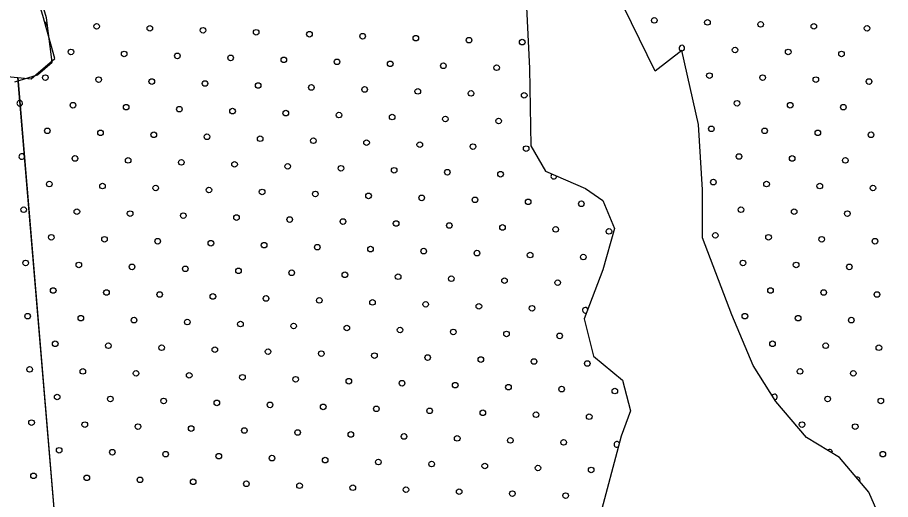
# Model space of a CAD drawing. Extents: x 1612280 to 1883141, y 560852 to 780851.
# Drawn here: x 1805479 to 1808787, y 635117 to 636942 of the extents above; entities that cross this region are included whole.
import ezdxf

# ---------------------------------------------------------------- set-up
doc = ezdxf.new("R2010")
doc.units = 0
doc.layers.add('DESIGN - SCRATCH - User 1', color=7, linetype='Continuous')
doc.layers.add('DESIGN - TRAFFIC CONTROL PERMANENT - Pavement Marking Text', color=7, linetype='Continuous')

msp = doc.modelspace()

# ---------------------------------------------------------------- linework, layer by layer
at = {"layer": 'DESIGN - SCRATCH - User 1'}
for points in [[(1807996, 636816.7), (1807895.6, 636739.6), (1807716.1, 637106.8), (1808782.3, 638129.3)], [(1807996, 636816.7), (1807895.6, 636739.6), (1807716.1, 637106.8), (1808782.3, 638129.3)], [(1805480.1, 636714.4), (1805530.3, 636709.4), (1805620.9, 636786.4), (1805575.6, 636949.5), (1805530.3, 637094.5), (1805620.9, 637216.8), (1805562, 637312), (1805471.5, 637348.2), (1805435.3, 637506.8), (1805494.1, 637601.9), (1805498.6, 637769.6), (1805485.1, 637851.1), (1805553, 637910), (1805598.3, 637910), (1805720.5, 637796.8)], [(1805480.1, 636714.4), (1805530.3, 636709.4), (1805620.9, 636786.4), (1805575.6, 636949.5), (1805530.3, 637094.5), (1805620.9, 637216.8), (1805562, 637312), (1805471.5, 637348.2), (1805435.3, 637506.8), (1805494.1, 637601.9), (1805498.6, 637769.6), (1805485.1, 637851.1), (1805553, 637910), (1805598.3, 637910), (1805720.5, 637796.8)], [(1805468.4, 636699.2), (1805554.7, 636725.1), (1805610.7, 636772.6), (1805589.2, 636940.9), (1805546.1, 637087.6), (1805615.1, 637208.5), (1805559, 637294.8), (1805455.5, 637381.1)], [(1805468.4, 636699.2), (1805554.7, 636725.1), (1805610.7, 636772.6), (1805589.2, 636940.9), (1805546.1, 637087.6), (1805615.1, 637208.5), (1805559, 637294.8), (1805455.5, 637381.1)], [(1807543.8, 637300.7), (1807454.4, 637269.3), (1807398.9, 637163.3), (1807419.1, 636749.4), (1807424.1, 636456.7), (1807479.6, 636360.8), (1807630.9, 636295.1), (1807696.5, 636249.7), (1807741.9, 636143.7), (1807696.5, 635987.2), (1807625.9, 635800.5), (1807661.2, 635659.1), (1807772.2, 635568.3), (1807802.4, 635452.2), (1807767.1, 635356.3), (1807681.4, 635038.3), (1807666.2, 634927.2), (1807731.8, 634684.9), (1807757, 634392.2), (1807772.2, 634089.3), (1807893.2, 634013.6), (1807999.2, 633978.3), (1808019.3, 633857.1)], [(1807543.8, 637300.7), (1807454.4, 637269.3), (1807398.9, 637163.3), (1807419.1, 636749.4), (1807424.1, 636456.7), (1807479.6, 636360.8), (1807630.9, 636295.1), (1807696.5, 636249.7), (1807741.9, 636143.7), (1807696.5, 635987.2), (1807625.9, 635800.5), (1807661.2, 635659.1), (1807772.2, 635568.3), (1807802.4, 635452.2), (1807767.1, 635356.3), (1807681.4, 635038.3), (1807666.2, 634927.2), (1807731.8, 634684.9), (1807757, 634392.2), (1807772.2, 634089.3), (1807893.2, 634013.6), (1807999.2, 633978.3), (1808019.3, 633857.1)], [(1808957.6, 633478.5), (1809018.1, 633665.3), (1809139.2, 633816.7), (1809199.7, 633968.2), (1809189.6, 634180.2), (1809144.2, 634361.9), (1809018.1, 634503.2), (1808861.8, 634785.9), (1808705.4, 635144.3), (1808594.4, 635275.5), (1808468.3, 635351.2), (1808352.3, 635487.5), (1808266.5, 635623.8), (1808185.8, 635815.6), (1808074.8, 636108.4), (1808074.8, 636290.1), (1808059.7, 636537.4), (1807996, 636816.7)], [(1808957.6, 633478.5), (1809018.1, 633665.3), (1809139.2, 633816.7), (1809199.7, 633968.2), (1809189.6, 634180.2), (1809144.2, 634361.9), (1809018.1, 634503.2), (1808861.8, 634785.9), (1808705.4, 635144.3), (1808594.4, 635275.5), (1808468.3, 635351.2), (1808352.3, 635487.5), (1808266.5, 635623.8), (1808185.8, 635815.6), (1808074.8, 636108.4), (1808074.8, 636290.1), (1808059.7, 636537.4), (1807996, 636816.7)], [(1805439.8, 636718.5), (1805480.1, 636714.4)], [(1805439.8, 636718.5), (1805480.1, 636714.4)], [(1805480.1, 636714.4), (1805652.2, 634661)], [(1805651.5, 634677.7), (1805480.1, 636714.4)], [(1805480.1, 636714.4), (1805652.2, 634661)], [(1805651.5, 634677.7), (1805480.1, 636714.4)]]:
    msp.add_lwpolyline(points, dxfattribs=at)
at = {"layer": 'DESIGN - TRAFFIC CONTROL PERMANENT - Pavement Marking Text'}
for centre in [(1805778.8, 636908.8), (1805778.8, 636908.8), (1805980.4, 636901.3), (1805980.4, 636901.3), (1807892, 636931.2), (1807892, 636931.2), (1808093.6, 636923.7), (1808093.6, 636923.7), (1808295.2, 636916.2), (1808295.2, 636916.2), (1808496.8, 636908.8), (1808496.8, 636908.8), (1808698.4, 636901.3), (1808698.4, 636901.3), (1806182, 636893.8), (1806182, 636893.8), (1806383.6, 636886.4), (1806383.6, 636886.4), (1806585.3, 636878.9), (1806585.3, 636878.9), (1806786.9, 636871.4), (1806786.9, 636871.4), (1806988.5, 636864), (1806988.5, 636864), (1807190.1, 636856.5), (1807190.1, 636856.5), (1807391.7, 636849), (1807391.7, 636849), (1805681.7, 636811.7), (1805681.7, 636811.7), (1805883.4, 636804.2), (1805883.4, 636804.2), (1808198.1, 636819.2), (1808198.1, 636819.2), (1808399.7, 636811.7), (1808399.7, 636811.7), (1808601.4, 636804.2), (1808601.4, 636804.2), (1806085, 636796.8), (1806085, 636796.8), (1806286.6, 636789.3), (1806286.6, 636789.3), (1806488.2, 636781.8), (1806488.2, 636781.8), (1806689.8, 636774.4), (1806689.8, 636774.4), (1806891.4, 636766.9), (1806891.4, 636766.9), (1807093, 636759.4), (1807093, 636759.4), (1807294.6, 636752), (1807294.6, 636752), (1805584.7, 636714.6), (1805584.7, 636714.6), (1805786.3, 636707.1), (1805786.3, 636707.1), (1808101.1, 636722.1), (1808101.1, 636722.1), (1808302.7, 636714.6), (1808302.7, 636714.6), (1808504.3, 636707.1), (1808504.3, 636707.1), (1805987.9, 636699.7), (1805987.9, 636699.7), (1806189.5, 636692.2), (1806189.5, 636692.2), (1806391.1, 636684.7), (1806391.1, 636684.7), (1806592.7, 636677.3), (1806592.7, 636677.3), (1806794.3, 636669.8), (1806794.3, 636669.8), (1808705.9, 636699.7), (1808705.9, 636699.7), (1806995.9, 636662.3), (1806995.9, 636662.3), (1807197.6, 636654.9), (1807197.6, 636654.9), (1807399.2, 636647.4), (1807399.2, 636647.4), (1805689.2, 636610.1), (1805689.2, 636610.1), (1805890.8, 636602.6), (1805890.8, 636602.6), (1808205.6, 636617.5), (1808205.6, 636617.5), (1808407.2, 636610.1), (1808407.2, 636610.1), (1808608.8, 636602.6), (1808608.8, 636602.6), (1806092.4, 636595.1), (1806092.4, 636595.1), (1806294, 636587.7), (1806294, 636587.7), (1806495.6, 636580.2), (1806495.6, 636580.2), (1806697.3, 636572.7), (1806697.3, 636572.7), (1806898.9, 636565.3), (1806898.9, 636565.3), (1807100.5, 636557.8), (1807100.5, 636557.8), (1807302.1, 636550.3), (1807302.1, 636550.3), (1805592.1, 636513), (1805592.1, 636513), (1805793.7, 636505.5), (1805793.7, 636505.5), (1808108.5, 636520.5), (1808108.5, 636520.5), (1808310.1, 636513), (1808310.1, 636513), (1808511.8, 636505.5), (1808511.8, 636505.5), (1805995.4, 636498.1), (1805995.4, 636498.1), (1806197, 636490.6), (1806197, 636490.6), (1806398.6, 636483.1), (1806398.6, 636483.1), (1806600.2, 636475.7), (1806600.2, 636475.7), (1806801.8, 636468.2), (1806801.8, 636468.2), (1808713.4, 636498.1), (1808713.4, 636498.1), (1807003.4, 636460.7), (1807003.4, 636460.7), (1807205, 636453.3), (1807205, 636453.3), (1807406.6, 636445.8), (1807406.6, 636445.8), (1805696.7, 636408.5), (1805696.7, 636408.5), (1808213.1, 636415.9), (1808213.1, 636415.9), (1808414.7, 636408.5), (1808414.7, 636408.5), (1805898.3, 636401), (1805898.3, 636401), (1806099.9, 636393.5), (1806099.9, 636393.5), (1806301.5, 636386.1), (1806301.5, 636386.1), (1806503.1, 636378.6), (1806503.1, 636378.6), (1806704.7, 636371.1), (1806704.7, 636371.1), (1808616.3, 636401), (1808616.3, 636401), (1806906.3, 636363.7), (1806906.3, 636363.7), (1807107.9, 636356.2), (1807107.9, 636356.2), (1807309.6, 636348.7), (1807309.6, 636348.7), (1805599.6, 636311.4), (1805599.6, 636311.4), (1805801.2, 636303.9), (1805801.2, 636303.9), (1808116, 636318.9), (1808116, 636318.9), (1808317.6, 636311.4), (1808317.6, 636311.4), (1808519.2, 636303.9), (1808519.2, 636303.9), (1806002.8, 636296.5), (1806002.8, 636296.5), (1806204.4, 636289), (1806204.4, 636289), (1806406, 636281.5), (1806406, 636281.5), (1806607.7, 636274.1), (1806607.7, 636274.1), (1808720.8, 636296.5), (1808720.8, 636296.5), (1806809.3, 636266.6), (1806809.3, 636266.6), (1807010.9, 636259.1), (1807010.9, 636259.1), (1807212.5, 636251.7), (1807212.5, 636251.7), (1807414.1, 636244.2), (1807414.1, 636244.2), (1807615.7, 636236.7), (1807615.7, 636236.7), (1805502.5, 636214.3), (1805502.5, 636214.3), (1805704.1, 636206.9), (1805704.1, 636206.9), (1808220.5, 636214.3), (1808220.5, 636214.3), (1808422.1, 636206.9), (1808422.1, 636206.9), (1805905.8, 636199.4), (1805905.8, 636199.4), (1806107.4, 636191.9), (1806107.4, 636191.9), (1806309, 636184.5), (1806309, 636184.5), (1806510.6, 636177), (1806510.6, 636177), (1808623.8, 636199.4), (1808623.8, 636199.4), (1806712.2, 636169.5), (1806712.2, 636169.5), (1806913.8, 636162.1), (1806913.8, 636162.1), (1807115.4, 636154.6), (1807115.4, 636154.6), (1807317, 636147.1), (1807317, 636147.1), (1807518.6, 636139.7), (1807518.6, 636139.7), (1805607.1, 636109.8), (1805607.1, 636109.8), (1807720.2, 636132.2), (1807720.2, 636132.2), (1808123.5, 636117.3), (1808123.5, 636117.3), (1808325.1, 636109.8), (1808325.1, 636109.8), (1805808.7, 636102.3), (1805808.7, 636102.3), (1806010.3, 636094.9), (1806010.3, 636094.9), (1806211.9, 636087.4), (1806211.9, 636087.4), (1806413.5, 636079.9), (1806413.5, 636079.9), (1806615.1, 636072.4), (1806615.1, 636072.4), (1808526.7, 636102.3), (1808526.7, 636102.3), (1808728.3, 636094.9), (1808728.3, 636094.9), (1806816.7, 636065), (1806816.7, 636065), (1807018.3, 636057.5), (1807018.3, 636057.5), (1807220, 636050), (1807220, 636050), (1807421.6, 636042.6), (1807421.6, 636042.6), (1805510, 636012.7), (1805510, 636012.7), (1805711.6, 636005.2), (1805711.6, 636005.2), (1807623.2, 636035.1), (1807623.2, 636035.1), (1808228, 636012.7), (1808228, 636012.7), (1808429.6, 636005.2), (1808429.6, 636005.2), (1805913.2, 635997.8), (1805913.2, 635997.8), (1806114.8, 635990.3), (1806114.8, 635990.3), (1806316.4, 635982.8), (1806316.4, 635982.8), (1806518.1, 635975.4), (1806518.1, 635975.4), (1808631.2, 635997.8), (1808631.2, 635997.8), (1806719.7, 635967.9), (1806719.7, 635967.9), (1806921.3, 635960.4), (1806921.3, 635960.4), (1807122.9, 635953), (1807122.9, 635953), (1807324.5, 635945.5), (1807324.5, 635945.5), (1805614.5, 635908.2), (1805614.5, 635908.2), (1807526.1, 635938), (1807526.1, 635938), (1808332.5, 635908.2), (1808332.5, 635908.2), (1805816.1, 635900.7), (1805816.1, 635900.7), (1806017.8, 635893.2), (1806017.8, 635893.2), (1806219.4, 635885.8), (1806219.4, 635885.8), (1806421, 635878.3), (1806421, 635878.3), (1808534.2, 635900.7), (1808534.2, 635900.7), (1808735.8, 635893.2), (1808735.8, 635893.2), (1806622.6, 635870.8), (1806622.6, 635870.8), (1806824.2, 635863.4), (1806824.2, 635863.4), (1807025.8, 635855.9), (1807025.8, 635855.9), (1807227.4, 635848.4), (1807227.4, 635848.4), (1807429, 635841), (1807429, 635841), (1805517.5, 635811.1), (1805517.5, 635811.1), (1808235.5, 635811.1), (1808235.5, 635811.1), (1805719.1, 635803.6), (1805719.1, 635803.6), (1805920.7, 635796.2), (1805920.7, 635796.2), (1806122.3, 635788.7), (1806122.3, 635788.7), (1806323.9, 635781.2), (1806323.9, 635781.2), (1806525.5, 635773.8), (1806525.5, 635773.8), (1808437.1, 635803.6), (1808437.1, 635803.6), (1808638.7, 635796.2), (1808638.7, 635796.2), (1806727.1, 635766.3), (1806727.1, 635766.3), (1806928.7, 635758.8), (1806928.7, 635758.8), (1807130.3, 635751.4), (1807130.3, 635751.4), (1807332, 635743.9), (1807332, 635743.9), (1807533.6, 635736.4), (1807533.6, 635736.4), (1805622, 635706.6), (1805622, 635706.6), (1805823.6, 635699.1), (1805823.6, 635699.1), (1806025.2, 635691.6), (1806025.2, 635691.6), (1806226.8, 635684.2), (1806226.8, 635684.2), (1806428.4, 635676.7), (1806428.4, 635676.7), (1808340, 635706.6), (1808340, 635706.6), (1808541.6, 635699.1), (1808541.6, 635699.1), (1808743.2, 635691.6), (1808743.2, 635691.6), (1806630.1, 635669.2), (1806630.1, 635669.2), (1806831.7, 635661.8), (1806831.7, 635661.8), (1807033.3, 635654.3), (1807033.3, 635654.3), (1807234.9, 635646.8), (1807234.9, 635646.8), (1805524.9, 635609.5), (1805524.9, 635609.5), (1807436.5, 635639.4), (1807436.5, 635639.4), (1807638.1, 635631.9), (1807638.1, 635631.9), (1805726.5, 635602), (1805726.5, 635602), (1805928.2, 635594.6), (1805928.2, 635594.6), (1806129.8, 635587.1), (1806129.8, 635587.1), (1806331.4, 635579.6), (1806331.4, 635579.6), (1808444.5, 635602), (1808444.5, 635602), (1808646.2, 635594.6), (1808646.2, 635594.6), (1806533, 635572.2), (1806533, 635572.2), (1806734.6, 635564.7), (1806734.6, 635564.7), (1806936.2, 635557.2), (1806936.2, 635557.2), (1807137.8, 635549.8), (1807137.8, 635549.8), (1807339.4, 635542.3), (1807339.4, 635542.3), (1807541, 635534.8), (1807541, 635534.8), (1807742.6, 635527.4), (1807742.6, 635527.4), (1805629.5, 635505), (1805629.5, 635505), (1805831.1, 635497.5), (1805831.1, 635497.5), (1806032.7, 635490), (1806032.7, 635490), (1806234.3, 635482.6), (1806234.3, 635482.6), (1808549.1, 635497.5), (1808549.1, 635497.5), (1808750.7, 635490), (1808750.7, 635490), (1806435.9, 635475.1), (1806435.9, 635475.1), (1806637.5, 635467.6), (1806637.5, 635467.6), (1806839.1, 635460.2), (1806839.1, 635460.2), (1807040.7, 635452.7), (1807040.7, 635452.7), (1807242.4, 635445.2), (1807242.4, 635445.2), (1807444, 635437.8), (1807444, 635437.8), (1807645.6, 635430.3), (1807645.6, 635430.3), (1805532.4, 635407.9), (1805532.4, 635407.9), (1805734, 635400.4), (1805734, 635400.4), (1805935.6, 635392.9), (1805935.6, 635392.9), (1806137.2, 635385.5), (1806137.2, 635385.5), (1806338.8, 635378), (1806338.8, 635378), (1808452, 635400.4), (1808452, 635400.4), (1808653.6, 635392.9), (1808653.6, 635392.9), (1806540.5, 635370.5), (1806540.5, 635370.5), (1806742.1, 635363.1), (1806742.1, 635363.1), (1806943.7, 635355.6), (1806943.7, 635355.6), (1807145.3, 635348.1), (1807145.3, 635348.1), (1807346.9, 635340.7), (1807346.9, 635340.7), (1807548.5, 635333.2), (1807548.5, 635333.2), (1805636.9, 635303.3), (1805636.9, 635303.3), (1805838.5, 635295.9), (1805838.5, 635295.9), (1806040.2, 635288.4), (1806040.2, 635288.4), (1806241.8, 635280.9), (1806241.8, 635280.9), (1808758.2, 635288.4), (1808758.2, 635288.4), (1806443.4, 635273.5), (1806443.4, 635273.5), (1806645, 635266), (1806645, 635266), (1806846.6, 635258.5), (1806846.6, 635258.5), (1807048.2, 635251.1), (1807048.2, 635251.1), (1807249.8, 635243.6), (1807249.8, 635243.6), (1807451.4, 635236.1), (1807451.4, 635236.1), (1807653, 635228.7), (1807653, 635228.7), (1805539.9, 635206.3), (1805539.9, 635206.3), (1805741.5, 635198.8), (1805741.5, 635198.8), (1805943.1, 635191.3), (1805943.1, 635191.3), (1806144.7, 635183.9), (1806144.7, 635183.9), (1806346.3, 635176.4), (1806346.3, 635176.4), (1806547.9, 635168.9), (1806547.9, 635168.9), (1806749.5, 635161.5), (1806749.5, 635161.5), (1806951.1, 635154), (1806951.1, 635154), (1807152.7, 635146.5), (1807152.7, 635146.5), (1807354.4, 635139.1), (1807354.4, 635139.1), (1807556, 635131.6), (1807556, 635131.6)]:
    msp.add_circle(centre, 10.6, dxfattribs=at)
for centre, start, end in [((1805577.2, 636916.2), 329.868, 61.1587), ((1807996.5, 636826.6), 267.8247, 262.8022), ((1805487.6, 636617.5), 91.6444, 277.9391), ((1805487.6, 636617.5), 278.1878, 91.4359), ((1805495.1, 636415.9), 23.8666, 345.7169), ((1805495.1, 636415.9), 347.7078, 21.9159), ((1807511.2, 636341.3), 126.2572, 6.8553), ((1807630.6, 635833.5), 26.1112, 292.4608), ((1808347.5, 635505), 272.5101, 151.8486), ((1807750.1, 635325.7), 21.57, 308.2454), ((1808556.6, 635295.9), 340.0698, 137.9659), ((1808661.1, 635191.3), 329.1673, 111.272)]:
    msp.add_arc(centre, 10.6, start, end, dxfattribs=at)

doc.saveas('drawing.dxf')
